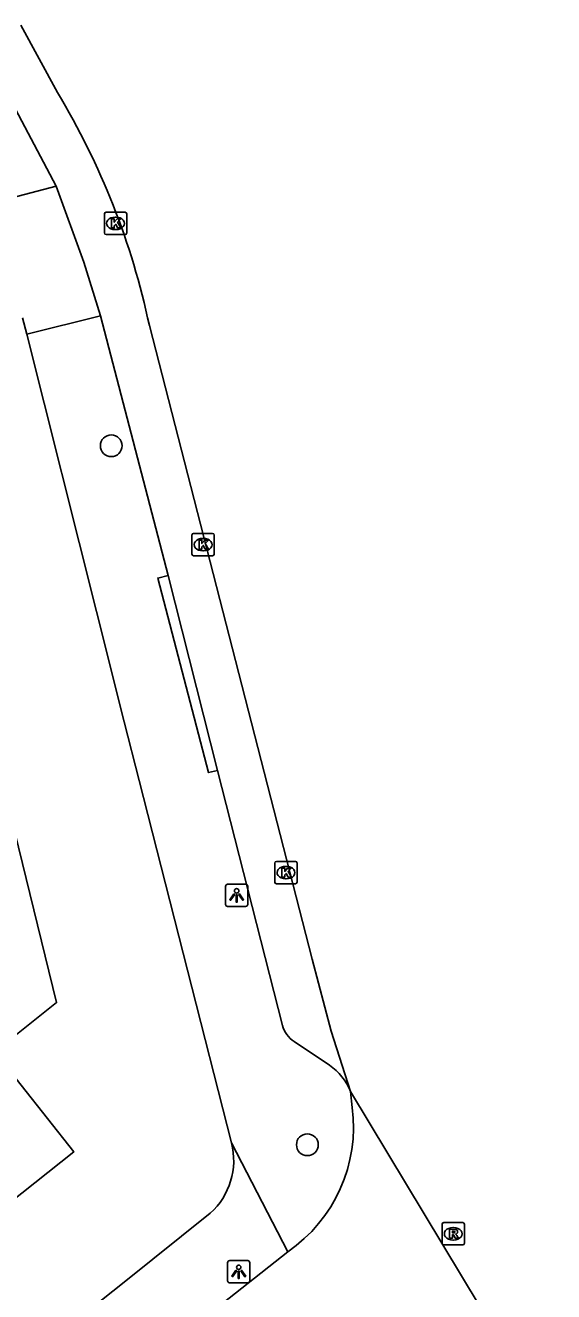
# Model space of a CAD drawing. Extents: x 159503 to 160347, y 382525 to 383272.
# Drawn here: x 159995.6 to 160019.3, y 383163.7 to 383220.5 of the extents above; entities that cross this region are included whole.
import ezdxf

# ---------------------------------------------------------------- set-up
doc = ezdxf.new("R2010")
doc.units = 0
for name, color, linetype in [('IMGEO_Boom', 7, 'Continuous'), ('IMGEO_Kolk', 7, 'Continuous'), ('IMGEO_Lichtpunt', 7, 'Continuous'), ('IMGEO_Pand', 7, 'Continuous'), ('IMGEO_Rijbaan_lokaal_open', 7, 'Continuous'), ('IMGEO_Rioolput', 7, 'Continuous'), ('IMGEO_Voetpad_open', 7, 'Continuous')]:
    doc.layers.add(name, color=color, linetype=linetype)

msp = doc.modelspace()

# ---------------------------------------------------------------- linework, layer by layer
at = {"layer": 'IMGEO_Boom'}
for centre in [(159999.42, 383201.658), (160008.214, 383170.317)]:
    msp.add_circle(centre, 0.489, dxfattribs=at)
at = {"layer": 'IMGEO_Kolk'}
for p, q in [((159999.11, 383211.202), (159999.11, 383212.054)), ((159999.185, 383212.128), (160000.037, 383212.128)), ((159999.598, 383211.908), (159999.623, 383211.908)), ((160000.111, 383212.054), (160000.111, 383211.202)), ((160000.037, 383211.128), (159999.185, 383211.128)), ((159999.621, 383211.348), (159999.596, 383211.348)), ((160003.038, 383196.798), (160003.038, 383197.65)), ((160003.113, 383197.724), (160003.965, 383197.724)), ((160003.526, 383197.504), (160003.551, 383197.504)), ((160004.039, 383197.65), (160004.039, 383196.798)), ((160003.549, 383196.944), (160003.524, 383196.944)), ((160003.965, 383196.724), (160003.113, 383196.724)), ((160006.754, 383182.093), (160006.754, 383182.945)), ((160006.829, 383183.019), (160007.681, 383183.019)), ((160007.242, 383182.799), (160007.267, 383182.799)), ((160007.755, 383182.945), (160007.755, 383182.093)), ((160007.265, 383182.239), (160007.24, 383182.239)), ((160007.681, 383182.019), (160006.829, 383182.019))]:
    msp.add_line(p, q, dxfattribs=at)
for points in [[(159999.11, 383211.202), (159999.11, 383212.054)], [(159999.185, 383212.128), (160000.037, 383212.128)], [(159999.431, 383211.828), (159999.554, 383211.828), (159999.554, 383211.677), (159999.684, 383211.828), (159999.848, 383211.828), (159999.702, 383211.677), (159999.855, 383211.428), (159999.703, 383211.428), (159999.618, 383211.592), (159999.554, 383211.525), (159999.554, 383211.428), (159999.431, 383211.428), (159999.431, 383211.828)], [(160000.111, 383212.054), (160000.111, 383211.202)], [(160000.037, 383211.128), (159999.185, 383211.128)], [(160003.038, 383196.798), (160003.038, 383197.65)], [(160003.113, 383197.724), (160003.965, 383197.724)], [(160004.039, 383197.65), (160004.039, 383196.798)], [(160003.359, 383197.424), (160003.482, 383197.424), (160003.482, 383197.273), (160003.612, 383197.424), (160003.776, 383197.424), (160003.63, 383197.273), (160003.783, 383197.024), (160003.631, 383197.024), (160003.546, 383197.188), (160003.482, 383197.121), (160003.482, 383197.024), (160003.359, 383197.024), (160003.359, 383197.424)], [(160003.965, 383196.724), (160003.113, 383196.724)], [(160006.754, 383182.093), (160006.754, 383182.945)], [(160006.829, 383183.019), (160007.681, 383183.019)], [(160007.075, 383182.719), (160007.198, 383182.719), (160007.198, 383182.568), (160007.328, 383182.719), (160007.492, 383182.719), (160007.346, 383182.568), (160007.499, 383182.319), (160007.347, 383182.319), (160007.262, 383182.483), (160007.198, 383182.416), (160007.198, 383182.319), (160007.075, 383182.319), (160007.075, 383182.719)], [(160007.755, 383182.945), (160007.755, 383182.093)], [(160007.681, 383182.019), (160006.829, 383182.019)]]:
    msp.add_lwpolyline(points, dxfattribs=at)
for centre, start, end in [((159999.187, 383212.052), 91.552, 178.448), ((159999.187, 383212.052), 91.552, 178.448), ((160000.035, 383212.052), 1.552, 88.448), ((160000.035, 383212.052), 1.552, 88.448), ((159999.187, 383211.204), 181.552, 268.448), ((159999.187, 383211.204), 181.552, 268.448), ((160000.035, 383211.204), 271.552, 358.448), ((160000.035, 383211.204), 271.552, 358.448), ((160003.115, 383197.648), 91.552, 178.448), ((160003.115, 383197.648), 91.552, 178.448), ((160003.963, 383197.648), 1.552, 88.448), ((160003.963, 383197.648), 1.552, 88.448), ((160003.115, 383196.8), 181.552, 268.448), ((160003.115, 383196.8), 181.552, 268.448), ((160003.963, 383196.8), 271.552, 358.448), ((160003.963, 383196.8), 271.552, 358.448), ((160006.831, 383182.943), 91.552, 178.448), ((160006.831, 383182.943), 91.552, 178.448), ((160007.679, 383182.943), 1.552, 88.448), ((160007.679, 383182.943), 1.552, 88.448), ((160006.831, 383182.095), 181.552, 268.448), ((160006.831, 383182.095), 181.552, 268.448), ((160007.679, 383182.095), 271.552, 358.448), ((160007.679, 383182.095), 271.552, 358.448)]:
    msp.add_arc(centre, 0.0765, start, end, dxfattribs=at)
for centre, major_axis, ratio, start_param, end_param in [((159999.597, 383211.628), (-0.387, 0.002), 0.722429, 4.712389, 7.853982), ((159999.622, 383211.628), (-0.39, 0.002), 0.717154, 1.570796, 4.712389), ((160003.525, 383197.224), (-0.387, 0.002), 0.722429, 4.712389, 7.853982), ((160003.55, 383197.224), (-0.39, 0.002), 0.717154, 1.570796, 4.712389), ((160007.241, 383182.519), (-0.387, 0.002), 0.722429, 4.712389, 7.853982), ((160007.266, 383182.519), (-0.39, 0.002), 0.717154, 1.570796, 4.712389)]:
    msp.add_ellipse(centre, major_axis=major_axis, ratio=ratio, start_param=start_param, end_param=end_param, dxfattribs=at)
at = {"layer": 'IMGEO_Lichtpunt'}
for p, q in [((160004.544, 383181.902), (160004.544, 383181.095)), ((160004.544, 383181.902), (160004.544, 383181.095)), ((160005.446, 383181.997), (160004.638, 383181.997)), ((160005.446, 383181.997), (160004.638, 383181.997)), ((160005.54, 383181.095), (160005.54, 383181.902)), ((160005.54, 383181.095), (160005.54, 383181.902)), ((160004.638, 383181.001), (160005.446, 383181.001)), ((160004.638, 383181.001), (160005.446, 383181.001)), ((160005.539, 383165.12), (160004.731, 383165.12)), ((160005.539, 383165.12), (160004.731, 383165.12)), ((160004.637, 383165.025), (160004.637, 383164.218)), ((160004.637, 383165.025), (160004.637, 383164.218)), ((160005.633, 383164.218), (160005.633, 383165.025)), ((160005.633, 383164.218), (160005.633, 383165.025)), ((160004.731, 383164.124), (160005.539, 383164.124)), ((160004.731, 383164.124), (160005.539, 383164.124))]:
    msp.add_line(p, q, dxfattribs=at)
for points in [[(160004.918, 383181.566), (160004.957, 383181.538), (160004.769, 383181.276), (160004.731, 383181.303), (160004.918, 383181.566)], [(160005.13, 383181.538), (160005.168, 383181.565), (160005.355, 383181.303), (160005.316, 383181.275), (160005.13, 383181.538)], [(160005.02, 383181.518), (160005.067, 383181.518), (160005.067, 383181.196), (160005.02, 383181.196), (160005.02, 383181.518)], [(160005.011, 383164.689), (160005.05, 383164.661), (160004.862, 383164.399), (160004.824, 383164.426), (160005.011, 383164.689)], [(160005.113, 383164.641), (160005.16, 383164.641), (160005.16, 383164.319), (160005.113, 383164.319), (160005.113, 383164.641)], [(160005.223, 383164.661), (160005.261, 383164.688), (160005.448, 383164.426), (160005.409, 383164.398), (160005.223, 383164.661)]]:
    msp.add_lwpolyline(points, dxfattribs=at)
for centre in [(160005.043, 383181.7), (160005.136, 383164.823)]:
    msp.add_circle(centre, 0.0994, dxfattribs=at)
for centre, start, end in [((160004.638, 383181.902), 90, 180), ((160004.638, 383181.902), 90, 180), ((160005.446, 383181.902), 0, 90), ((160005.446, 383181.902), 0, 90), ((160004.638, 383181.095), 180, 270), ((160004.638, 383181.095), 180, 270), ((160005.446, 383181.095), 270, 0), ((160005.446, 383181.095), 270, 360), ((160004.731, 383165.025), 90, 180), ((160004.731, 383165.025), 90, 180), ((160005.539, 383165.025), 0, 90), ((160005.539, 383165.025), 0, 90), ((160004.731, 383164.218), 180, 270), ((160004.731, 383164.218), 180, 270), ((160005.539, 383164.218), 270, 0), ((160005.539, 383164.218), 270, 360)]:
    msp.add_arc(centre, 0.0946, start, end, dxfattribs=at)
at = {"layer": 'IMGEO_Pand'}
msp.add_lwpolyline([(159984.351, 383172.885), (159990.881, 383178.054), (159988.215, 383181.422), (159986.562, 383188.124), (159988.86, 383188.691), (159993.714, 383189.888), (159996.968, 383176.687), (159994.184, 383174.484), (159997.738, 383169.994), (159994.233, 383167.22), (159993.625, 383167.988), (159990.5, 383165.513), (159991.114, 383164.737), (159990.923, 383164.586)], dxfattribs=at)
at = {"layer": 'IMGEO_Rijbaan_lokaal_open'}
for points in [[(159995.36, 383220.508), (159997.004, 383217.494)], [(160001.127, 383207.052), (160008.427, 383178.634), (160009.286, 383175.416), (160010.148, 383172.703)], [(160010.148, 383172.703), (160019.26, 383157.562)], [(160010.148, 383172.703), (160010.226, 383171.982)], [(160007.337, 383165.518), (159985.41, 383148.209)]]:
    msp.add_lwpolyline(points, dxfattribs=at)
for centre, radius, start, end in [((159968.051, 383200.027), 33.814, 11.9909, 31.102), ((160003.506, 383171.108), 6.776, 304.4237, 7.4131)]:
    msp.add_arc(centre, radius, start, end, dxfattribs=at)
at = {"layer": 'IMGEO_Rioolput'}
for p, q in [((160014.332, 383166.824), (160015.184, 383166.824)), ((160014.257, 383165.898), (160014.257, 383166.75)), ((160014.745, 383166.604), (160014.77, 383166.604)), ((160015.258, 383166.75), (160015.258, 383165.898)), ((160015.184, 383165.824), (160014.332, 383165.824)), ((160014.768, 383166.044), (160014.743, 383166.044))]:
    msp.add_line(p, q, dxfattribs=at)
for points in [[(160014.332, 383166.824), (160015.184, 383166.824)], [(160014.257, 383165.898), (160014.257, 383166.75)], [(160014.846, 383166.522), (160014.594, 383166.524), (160014.594, 383166.124)], [(160014.594, 383166.124), (160014.718, 383166.124), (160014.718, 383166.286), (160014.729, 383166.286)], [(160014.772, 383166.443), (160014.718, 383166.443), (160014.718, 383166.362)], [(160014.718, 383166.362), (160014.77, 383166.362)], [(160014.776, 383166.257), (160014.847, 383166.124), (160014.987, 383166.124), (160014.922, 383166.25)], [(160015.258, 383166.75), (160015.258, 383165.898)], [(160015.184, 383165.824), (160014.332, 383165.824)]]:
    msp.add_lwpolyline(points, dxfattribs=at)
for centre, radius, start, end in [((160014.334, 383166.748), 0.0765, 91.552, 178.448), ((160014.334, 383166.748), 0.0765, 91.552, 178.448), ((160015.182, 383166.748), 0.0765, 1.552, 88.448), ((160015.182, 383166.748), 0.0765, 1.552, 88.448), ((160014.728, 383166.233), 0.0533, 26.0293, 88.6989), ((160014.754, 383166.551), 0.19, 274.7715, 282.9687), ((160014.778, 383166.347), 0.0964, 77.0061, 93.1865), ((160014.792, 383166.404), 0.0378, 276.6634, 79.6772), ((160014.845, 383166.412), 0.109, 350.3612, 89.416), ((160014.843, 383166.412), 0.112, 277.5842, 350.9817), ((160014.827, 383166.197), 0.108, 29.5134, 73.7905), ((160014.334, 383165.9), 0.0765, 181.552, 268.448), ((160014.334, 383165.9), 0.0765, 181.552, 268.448), ((160015.182, 383165.9), 0.0765, 271.552, 358.448), ((160015.182, 383165.9), 0.0765, 271.552, 358.448)]:
    msp.add_arc(centre, radius, start, end, dxfattribs=at)
for centre, major_axis, ratio, start_param, end_param in [((160014.744, 383166.324), (-0.387, 0.002), 0.722429, 4.712389, 7.853982), ((160014.769, 383166.324), (-0.39, 0.002), 0.717154, 1.570796, 4.712389)]:
    msp.add_ellipse(centre, major_axis=major_axis, ratio=ratio, start_param=start_param, end_param=end_param, dxfattribs=at)
at = {"layer": 'IMGEO_Voetpad_open'}
for points in [[(159996.951, 383213.297), (159995.131, 383216.743)], [(159994.09, 383212.547), (159996.951, 383213.297)], [(159996.951, 383213.297), (159998.196, 383209.895), (159998.943, 383207.485)], [(159995.626, 383206.655), (159995.441, 383207.389)], [(159998.943, 383207.485), (159995.626, 383206.655)], [(160001.965, 383195.837), (159998.943, 383207.485)], [(160004.812, 383170.397), (160000.67, 383186.646), (160000, 383189.273), (159998.754, 383194.224), (159995.626, 383206.655)], [(160004.185, 383187.101), (160003.787, 383187.001), (160001.503, 383195.72), (160001.965, 383195.837)], [(160001.965, 383195.837), (160004.185, 383187.101)], [(160007.092, 383175.667), (160004.185, 383187.101)], [(160009.21, 383173.884), (160007.624, 383174.938)], [(160004.812, 383170.397), (160007.337, 383165.518)], [(159838.776, 383036.162), (160000, 383164.155), (160003.86, 383167.245)]]:
    msp.add_lwpolyline(points, dxfattribs=at)
for centre, radius, start, end in [((160008.417, 383176.075), 1.386, 197.1219, 235.1195), ((160007.643, 383171.676), 2.707, 22.2858, 54.6303), ((160001.713, 383169.613), 3.197, 312.1981, 14.19)]:
    msp.add_arc(centre, radius, start, end, dxfattribs=at)

doc.saveas('drawing.dxf')
